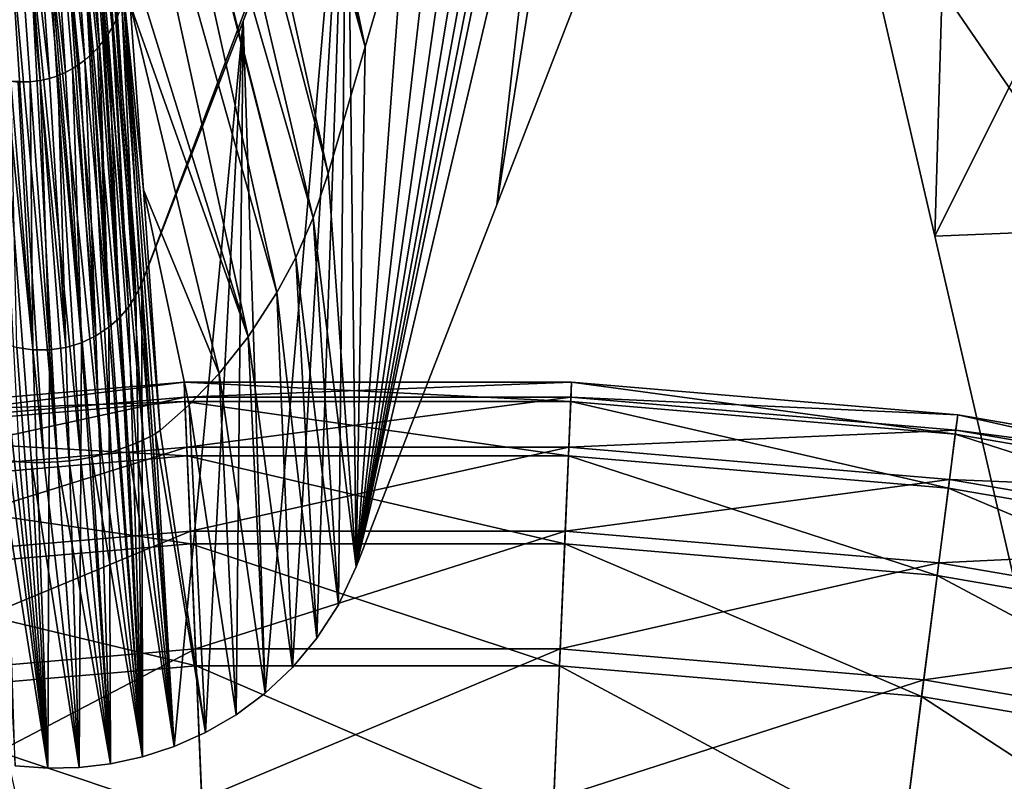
# Model space of a CAD drawing. Header units: millimetres. Extents: x -208 to -25, y 23 to 205.
# Tile 457 of 635: x -118.88 to -112.4, y 141.15 to 146.16. Entities that reach past the tile are written whole.
import ezdxf

# ---------------------------------------------------------------- set-up
doc = ezdxf.new("R2010")
doc.units = ezdxf.units.MM
doc.header["$LTSCALE"] = 65.185185
for name, color, linetype in [('133', 7, 'CONTINUOUS'), ('177', 7, 'CONTINUOUS'), ('229', 7, 'CONTINUOUS'), ('23', 7, 'CONTINUOUS'), ('297', 7, 'CONTINUOUS'), ('298', 7, 'CONTINUOUS'), ('299', 7, 'CONTINUOUS'), ('408', 7, 'CONTINUOUS'), ('437', 7, 'CONTINUOUS'), ('485', 7, 'CONTINUOUS'), ('487', 7, 'CONTINUOUS'), ('49', 7, 'CONTINUOUS'), ('530', 7, 'CONTINUOUS'), ('80', 7, 'CONTINUOUS')]:
    doc.layers.add(name, color=color, linetype=linetype)

msp = doc.modelspace()

# ---------------------------------------------------------------- linework, layer by layer
at = {"layer": '133', "linetype": 'CONTINUOUS'}
for points in [[(-116.7262, 147.9042, -168.76), (-117.2637, 141.7275, -158.9635), (-117.4079, 146.1459, -165.9852), (-116.7262, 147.9042, -168.76)], [(-117.0852, 141.8951, -159.2229), (-117.2637, 141.7275, -158.9635), (-116.7262, 147.9042, -168.76), (-117.0852, 141.8951, -159.2229)], [(-116.9234, 142.0883, -159.5254), (-117.0852, 141.8951, -159.2229), (-116.7262, 147.9042, -168.76), (-116.9234, 142.0883, -159.5254)], [(-116.7818, 142.3085, -159.8725), (-116.9234, 142.0883, -159.5254), (-116.7262, 147.9042, -168.76), (-116.7818, 142.3085, -159.8725)], [(-116.6653, 142.557, -160.266), (-116.7818, 142.3085, -159.8725), (-116.7262, 147.9042, -168.76), (-116.6653, 142.557, -160.266)], [(-115.4057, 147.8865, -168.76), (-116.6653, 142.557, -160.266), (-116.7262, 147.9042, -168.76), (-115.4057, 147.8865, -168.76)], [(-116.6653, 142.557, -160.266), (-115.4057, 147.8865, -168.76), (-115.7422, 144.9368, -164.0611), (-116.6653, 142.557, -160.266)], [(-115.4057, 147.8865, -168.76), (-114.7926, 147.3842, -168.0037), (-115.7422, 144.9368, -164.0611), (-115.4057, 147.8865, -168.76)], [(-113.4528, 147.2883, -168.0037), (-112.7734, 147.6981, -168.76), (-112.8613, 144.7307, -164.0611), (-113.4528, 147.2883, -168.0037)], [(-112.7734, 147.6981, -168.76), (-111.4649, 147.5277, -168.76), (-112.8613, 144.7307, -164.0611), (-112.7734, 147.6981, -168.76)], [(-112.8613, 144.7307, -164.0611), (-111.4649, 147.5277, -168.76), (-112.2865, 142.2436, -160.266), (-112.8613, 144.7307, -164.0611)], [(-117.4079, 146.1459, -165.9852), (-117.8619, 141.3768, -158.4422), (-118.0754, 144.4237, -163.2928), (-117.4079, 146.1459, -165.9852)], [(-117.6557, 141.4689, -158.5738), (-117.8619, 141.3768, -158.4422), (-117.4079, 146.1459, -165.9852), (-117.6557, 141.4689, -158.5738)], [(-117.4551, 141.5856, -158.7472), (-117.6557, 141.4689, -158.5738), (-117.4079, 146.1459, -165.9852), (-117.4551, 141.5856, -158.7472)], [(-117.2637, 141.7275, -158.9635), (-117.4551, 141.5856, -158.7472), (-117.4079, 146.1459, -165.9852), (-117.2637, 141.7275, -158.9635)], [(-118.0754, 144.4237, -163.2928), (-118.0704, 141.3085, -158.3512), (-118.1134, 144.3424, -163.1652), (-118.0754, 144.4237, -163.2928)], [(-117.8619, 141.3768, -158.4422), (-118.0704, 141.3085, -158.3512), (-118.0754, 144.4237, -163.2928), (-117.8619, 141.3768, -158.4422)], [(-118.1134, 144.3424, -163.1652), (-118.0704, 141.3085, -158.3512), (-118.1626, 144.2658, -163.0488), (-118.1134, 144.3424, -163.1652)], [(-118.1626, 144.2658, -163.0488), (-118.0704, 141.3085, -158.3512), (-118.222, 144.1959, -162.9431), (-118.1626, 144.2658, -163.0488)], [(-118.222, 144.1959, -162.9431), (-118.0704, 141.3085, -158.3512), (-118.2927, 144.1325, -162.8499), (-118.222, 144.1959, -162.9431)], [(-118.2927, 144.1325, -162.8499), (-118.28, 141.2624, -158.2981), (-118.3768, 144.0761, -162.7688), (-118.2927, 144.1325, -162.8499)], [(-118.0704, 141.3085, -158.3512), (-118.28, 141.2624, -158.2981), (-118.2927, 144.1325, -162.8499), (-118.0704, 141.3085, -158.3512)], [(-118.9977, 144.0316, -162.7687), (-118.8974, 144.0004, -162.7059), (-118.6932, 141.2329, -158.298), (-118.9977, 144.0316, -162.7687)], [(-118.9071, 141.2486, -158.3511), (-118.9977, 144.0316, -162.7687), (-118.6932, 141.2329, -158.298), (-118.9071, 141.2486, -158.3511)], [(-118.4717, 144.0308, -162.706), (-118.486, 141.2378, -158.2812), (-118.574, 143.9995, -162.6684), (-118.4717, 144.0308, -162.706)], [(-118.28, 141.2624, -158.2981), (-118.486, 141.2378, -158.2812), (-118.4717, 144.0308, -162.706), (-118.28, 141.2624, -158.2981)], [(-118.3768, 144.0761, -162.7688), (-118.28, 141.2624, -158.2981), (-118.4717, 144.0308, -162.706), (-118.3768, 144.0761, -162.7688)], [(-118.8974, 144.0004, -162.7059), (-118.7917, 143.9839, -162.6683), (-118.6932, 141.2329, -158.298), (-118.8974, 144.0004, -162.7059)], [(-118.7917, 143.9839, -162.6683), (-118.6823, 143.9834, -162.6536), (-118.6932, 141.2329, -158.298), (-118.7917, 143.9839, -162.6683)], [(-118.6823, 143.9834, -162.6536), (-118.486, 141.2378, -158.2812), (-118.6932, 141.2329, -158.298), (-118.6823, 143.9834, -162.6536)], [(-118.486, 141.2378, -158.2812), (-118.6823, 143.9834, -162.6536), (-118.574, 143.9995, -162.6684), (-118.486, 141.2378, -158.2812)]]:
    msp.add_3dface(points, dxfattribs=at)
at = {"layer": '177', "linetype": 'CONTINUOUS'}
for points in [[(-116.6066, 145.9764, -29.6216), (-116.3446, 146.8737, -21.8216), (-118.9191, 156.9817, -25.9586), (-116.6066, 145.9764, -29.6216)], [(-118.7859, 155.1067, -30.6441), (-116.6066, 145.9764, -29.6216), (-118.9191, 156.9817, -25.9586), (-118.7859, 155.1067, -30.6441)], [(-118.671, 153.4948, -34.6786), (-116.6066, 145.9764, -29.6216), (-118.7859, 155.1067, -30.6441), (-118.671, 153.4948, -34.6786)], [(-118.6565, 153.2939, -35.181), (-116.6066, 145.9764, -29.6216), (-118.671, 153.4948, -34.6786), (-118.6565, 153.2939, -35.181)], [(-116.8502, 145.1437, -36.8206), (-116.6066, 145.9764, -29.6216), (-118.6565, 153.2939, -35.181), (-116.8502, 145.1437, -36.8206)], [(-118.5357, 151.5919, -39.4681), (-116.8502, 145.1437, -36.8206), (-118.6565, 153.2939, -35.181), (-118.5357, 151.5919, -39.4681)], [(-116.9482, 144.8529, -39.6884), (-116.8502, 145.1437, -36.8206), (-118.5357, 151.5919, -39.4681), (-116.9482, 144.8529, -39.6884)], [(-118.42, 149.9585, -43.6067), (-116.9482, 144.8529, -39.6884), (-118.5357, 151.5919, -39.4681), (-118.42, 149.9585, -43.6067)], [(-117.0629, 144.5923, -42.5008), (-116.9482, 144.8529, -39.6884), (-118.42, 149.9585, -43.6067), (-117.0629, 144.5923, -42.5008)], [(-118.4141, 149.876, -43.8157), (-117.0629, 144.5923, -42.5008), (-118.42, 149.9585, -43.6067), (-118.4141, 149.876, -43.8157)], [(-117.1876, 144.3615, -45.2597), (-117.0629, 144.5923, -42.5008), (-118.4141, 149.876, -43.8157), (-117.1876, 144.3615, -45.2597)], [(-118.3015, 148.3191, -47.75), (-117.1876, 144.3615, -45.2597), (-118.4141, 149.876, -43.8157), (-118.3015, 148.3191, -47.75)], [(-117.3768, 144.0706, -49.3176), (-117.1876, 144.3615, -45.2597), (-118.3015, 148.3191, -47.75), (-117.3768, 144.0706, -49.3176)], [(-118.1809, 146.6643, -51.949), (-117.3768, 144.0706, -49.3176), (-118.3015, 148.3191, -47.75), (-118.1809, 146.6643, -51.949)], [(-118.1512, 146.2546, -52.9988), (-117.3768, 144.0706, -49.3176), (-118.1809, 146.6643, -51.949), (-118.1512, 146.2546, -52.9988)], [(-117.5674, 143.8289, -53.2142), (-117.3768, 144.0706, -49.3176), (-118.1512, 146.2546, -52.9988), (-117.5674, 143.8289, -53.2142)], [(-118.0644, 145.0373, -56.1528), (-117.5674, 143.8289, -53.2142), (-118.1512, 146.2546, -52.9988), (-118.0644, 145.0373, -56.1528)], [(-117.9555, 143.454, -60.3613), (-117.7637, 143.6236, -56.8887), (-118.0644, 145.0373, -56.1528), (-117.9555, 143.454, -60.3613)], [(-117.7637, 143.6236, -56.8887), (-117.5674, 143.8289, -53.2142), (-118.0644, 145.0373, -56.1528), (-117.7637, 143.6236, -56.8887)]]:
    msp.add_3dface(points, dxfattribs=at)
at = {"layer": '229', "linetype": 'CONTINUOUS'}
for points in [[(-119.065, 146.7161, -53.1862), (-118.7165, 143.2439, -62.3346), (-118.943, 146.7488, -53.1956), (-119.065, 146.7161, -53.1862)], [(-118.943, 146.7488, -53.1956), (-118.6297, 143.2473, -62.3811), (-118.8176, 146.7578, -53.1956), (-118.943, 146.7488, -53.1956)], [(-118.7165, 143.2439, -62.3346), (-118.6297, 143.2473, -62.3811), (-118.943, 146.7488, -53.1956), (-118.7165, 143.2439, -62.3346)], [(-118.6297, 143.2473, -62.3811), (-118.5522, 143.2552, -62.3392), (-118.8176, 146.7578, -53.1956), (-118.6297, 143.2473, -62.3811)], [(-118.5522, 143.2552, -62.3392), (-118.4761, 143.266, -62.2844), (-118.8176, 146.7578, -53.1956), (-118.5522, 143.2552, -62.3392)], [(-118.8176, 146.7578, -53.1956), (-118.4761, 143.266, -62.2844), (-118.6922, 146.7428, -53.1862), (-118.8176, 146.7578, -53.1956)], [(-118.4761, 143.266, -62.2844), (-118.4043, 143.2796, -62.1969), (-118.6922, 146.7428, -53.1862), (-118.4761, 143.266, -62.2844)], [(-118.4043, 143.2796, -62.1969), (-118.3383, 143.2951, -62.086), (-118.6922, 146.7428, -53.1862), (-118.4043, 143.2796, -62.1969)], [(-118.6922, 146.7428, -53.1862), (-118.3383, 143.2951, -62.086), (-118.5707, 146.7059, -53.1685), (-118.6922, 146.7428, -53.1862)], [(-118.7996, 143.2444, -62.2688), (-118.7165, 143.2439, -62.3346), (-119.065, 146.7161, -53.1862), (-118.7996, 143.2444, -62.2688)], [(-118.8781, 143.2488, -62.166), (-118.7996, 143.2444, -62.2688), (-119.065, 146.7161, -53.1862), (-118.8781, 143.2488, -62.166)], [(-118.3383, 143.2951, -62.086), (-118.2769, 143.3121, -61.9538), (-118.5707, 146.7059, -53.1685), (-118.3383, 143.2951, -62.086)], [(-118.5707, 146.7059, -53.1685), (-118.2769, 143.3121, -61.9538), (-118.457, 146.6494, -53.1434), (-118.5707, 146.7059, -53.1685)], [(-118.2769, 143.3121, -61.9538), (-118.2188, 143.3306, -61.8007), (-118.457, 146.6494, -53.1434), (-118.2769, 143.3121, -61.9538)], [(-118.2188, 143.3306, -61.8007), (-118.164, 143.3503, -61.6262), (-118.457, 146.6494, -53.1434), (-118.2188, 143.3306, -61.8007)], [(-118.457, 146.6494, -53.1434), (-118.164, 143.3503, -61.6262), (-118.3549, 146.5756, -53.1119), (-118.457, 146.6494, -53.1434)], [(-118.164, 143.3503, -61.6262), (-118.1124, 143.3711, -61.429), (-118.3549, 146.5756, -53.1119), (-118.164, 143.3503, -61.6262)], [(-118.1124, 143.3711, -61.429), (-118.0644, 143.3927, -61.207), (-118.3549, 146.5756, -53.1119), (-118.1124, 143.3711, -61.429)], [(-118.3549, 146.5756, -53.1119), (-118.0644, 143.3927, -61.207), (-118.2681, 146.4867, -53.075), (-118.3549, 146.5756, -53.1119)], [(-118.0644, 143.3927, -61.207), (-118.021, 143.4144, -60.9575), (-118.2681, 146.4867, -53.075), (-118.0644, 143.3927, -61.207)], [(-118.2681, 146.4867, -53.075), (-118.021, 143.4144, -60.9575), (-118.2004, 146.385, -53.0336), (-118.2681, 146.4867, -53.075)], [(-118.021, 143.4144, -60.9575), (-117.9841, 143.4352, -60.677), (-118.2004, 146.385, -53.0336), (-118.021, 143.4144, -60.9575)], [(-117.9841, 143.4352, -60.677), (-117.9555, 143.454, -60.3613), (-118.2004, 146.385, -53.0336), (-117.9841, 143.4352, -60.677)], [(-117.9555, 143.454, -60.3613), (-118.0644, 145.0373, -56.1528), (-118.2004, 146.385, -53.0336), (-117.9555, 143.454, -60.3613)], [(-118.0644, 145.0373, -56.1528), (-118.1512, 146.2546, -52.9988), (-118.2004, 146.385, -53.0336), (-118.0644, 145.0373, -56.1528)]]:
    msp.add_3dface(points, dxfattribs=at)
at = {"layer": '23', "linetype": 'CONTINUOUS'}
msp.add_3dface([(-119.3088, 142.8744, -167.76), (-118.8768, 140.933, -167.76), (-120.804, 139.1765, -167.76), (-119.3088, 142.8744, -167.76)], dxfattribs=at)
at = {"layer": '297', "linetype": 'CONTINUOUS'}
for points in [[(-118.9071, 141.2486, -158.3511), (-118.6932, 141.2329, -158.298), (-119.0172, 143.2658, -61.8832), (-118.9071, 141.2486, -158.3511)], [(-118.6932, 141.2329, -158.298), (-118.9499, 143.256, -62.0371), (-119.0172, 143.2658, -61.8832), (-118.6932, 141.2329, -158.298)], [(-118.6932, 141.2329, -158.298), (-118.8781, 143.2488, -62.166), (-118.9499, 143.256, -62.0371), (-118.6932, 141.2329, -158.298)], [(-118.6932, 141.2329, -158.298), (-118.7996, 143.2444, -62.2688), (-118.8781, 143.2488, -62.166), (-118.6932, 141.2329, -158.298)], [(-118.486, 141.2378, -158.2812), (-118.6297, 143.2473, -62.3811), (-118.7165, 143.2439, -62.3346), (-118.486, 141.2378, -158.2812)], [(-118.6932, 141.2329, -158.298), (-118.486, 141.2378, -158.2812), (-118.7996, 143.2444, -62.2688), (-118.6932, 141.2329, -158.298)], [(-118.486, 141.2378, -158.2812), (-118.7165, 143.2439, -62.3346), (-118.7996, 143.2444, -62.2688), (-118.486, 141.2378, -158.2812)]]:
    msp.add_3dface(points, dxfattribs=at)
at = {"layer": '298', "linetype": 'CONTINUOUS'}
for points in [[(-116.6653, 142.557, -160.266), (-115.7422, 144.9368, -164.0611), (-114.3352, 153.7763, 38.8825), (-116.6653, 142.557, -160.266)], [(-116.6653, 142.557, -160.266), (-114.3352, 153.7763, 38.8825), (-114.7278, 152.4257, 26.9537), (-116.6653, 142.557, -160.266)], [(-115.7422, 144.9368, -164.0611), (-114.7926, 147.3842, -168.0037), (-114.3352, 153.7763, 38.8825), (-115.7422, 144.9368, -164.0611)], [(-116.6653, 142.557, -160.266), (-114.7278, 152.4257, 26.9537), (-115.0963, 151.1589, 15.78), (-116.6653, 142.557, -160.266)], [(-116.6653, 142.557, -160.266), (-115.0963, 151.1589, 15.78), (-115.4407, 149.9754, 5.3583), (-116.6653, 142.557, -160.266)], [(-116.6653, 142.557, -160.266), (-115.4407, 149.9754, 5.3583), (-115.763, 148.8687, -4.3663), (-116.6653, 142.557, -160.266)], [(-116.6653, 142.557, -160.266), (-115.763, 148.8687, -4.3663), (-116.064, 147.8358, -13.4178), (-116.6653, 142.557, -160.266)], [(-116.6653, 142.557, -160.266), (-116.064, 147.8358, -13.4178), (-116.3446, 146.8737, -21.8216), (-116.6653, 142.557, -160.266)], [(-116.6653, 142.557, -160.266), (-116.3446, 146.8737, -21.8216), (-116.6066, 145.9764, -29.6216), (-116.6653, 142.557, -160.266)], [(-116.8502, 145.1437, -36.8206), (-116.6653, 142.557, -160.266), (-116.6066, 145.9764, -29.6216), (-116.8502, 145.1437, -36.8206)]]:
    msp.add_3dface(points, dxfattribs=at)
at = {"layer": '299', "linetype": 'CONTINUOUS'}
for points in [[(-113.4528, 147.2883, -168.0037), (-112.8613, 144.7307, -164.0611), (-111.7351, 144.7777, -36.8197), (-113.4528, 147.2883, -168.0037)], [(-112.081, 147.2079, -16.3578), (-113.4528, 147.2883, -168.0037), (-111.9161, 146.0477, -26.1525), (-112.081, 147.2079, -16.3578)], [(-111.9161, 146.0477, -26.1525), (-113.4528, 147.2883, -168.0037), (-111.7351, 144.7777, -36.8197), (-111.9161, 146.0477, -26.1525)], [(-112.8613, 144.7307, -164.0611), (-112.2865, 142.2436, -160.266), (-111.7351, 144.7777, -36.8197), (-112.8613, 144.7307, -164.0611)]]:
    msp.add_3dface(points, dxfattribs=at)
at = {"layer": '408', "linetype": 'CONTINUOUS'}
for points in [[(-118.4588, 148.8882, -69.7516), (-118.2703, 146.103, -76.8778), (-118.5406, 148.7734, -70.292), (-118.4588, 148.8882, -69.7516)], [(-118.2703, 146.103, -76.8778), (-118.4588, 148.8882, -69.7516), (-118.2638, 146.1147, -76.8212), (-118.2703, 146.103, -76.8778)], [(-118.2638, 146.1147, -76.8212), (-118.4588, 148.8882, -69.7516), (-118.2345, 146.1746, -76.5278), (-118.2638, 146.1147, -76.8212)], [(-118.5406, 148.7734, -70.292), (-118.3522, 145.9851, -77.4498), (-118.6404, 148.6794, -70.7321), (-118.5406, 148.7734, -70.292)], [(-118.5406, 148.7734, -70.292), (-118.2703, 146.103, -76.8778), (-118.2962, 146.0604, -77.0848), (-118.5406, 148.7734, -70.292)], [(-118.3522, 145.9851, -77.4498), (-118.5406, 148.7734, -70.292), (-118.3308, 146.0116, -77.3214), (-118.3522, 145.9851, -77.4498)], [(-118.3308, 146.0116, -77.3214), (-118.5406, 148.7734, -70.292), (-118.2962, 146.0604, -77.0848), (-118.3308, 146.0116, -77.3214)], [(-118.6404, 148.6794, -70.7321), (-118.4506, 145.8889, -77.9134), (-118.7542, 148.6091, -71.0567), (-118.6404, 148.6794, -70.7321)], [(-118.6404, 148.6794, -70.7321), (-118.3522, 145.9851, -77.4498), (-118.3673, 145.9678, -77.5334), (-118.6404, 148.6794, -70.7321)], [(-118.4506, 145.8889, -77.9134), (-118.6404, 148.6794, -70.7321), (-118.4054, 145.9285, -77.723), (-118.4506, 145.8889, -77.9134)], [(-118.4054, 145.9285, -77.723), (-118.6404, 148.6794, -70.7321), (-118.3673, 145.9678, -77.5334), (-118.4054, 145.9285, -77.723)], [(-118.8778, 148.5618, -71.2606), (-118.682, 145.7682, -78.4705), (-119.0069, 148.5348, -71.343), (-118.8778, 148.5618, -71.2606)], [(-118.7542, 148.6091, -71.0567), (-118.5765, 145.8088, -78.2913), (-118.8778, 148.5618, -71.2606), (-118.7542, 148.6091, -71.0567)], [(-118.682, 145.7682, -78.4705), (-118.8778, 148.5618, -71.2606), (-118.6261, 145.787, -78.3897), (-118.682, 145.7682, -78.4705)], [(-118.6261, 145.787, -78.3897), (-118.8778, 148.5618, -71.2606), (-118.5765, 145.8088, -78.2913), (-118.6261, 145.787, -78.3897)], [(-118.7542, 148.6091, -71.0567), (-118.4506, 145.8889, -77.9134), (-118.4867, 145.8618, -78.0427), (-118.7542, 148.6091, -71.0567)], [(-118.5765, 145.8088, -78.2913), (-118.7542, 148.6091, -71.0567), (-118.5303, 145.8337, -78.1755), (-118.5765, 145.8088, -78.2913)], [(-118.5303, 145.8337, -78.1755), (-118.7542, 148.6091, -71.0567), (-118.4867, 145.8618, -78.0427), (-118.5303, 145.8337, -78.1755)], [(-118.9355, 145.7499, -78.4717), (-119.0069, 148.5348, -71.343), (-118.8083, 145.7455, -78.5633), (-118.9355, 145.7499, -78.4717)], [(-119.0069, 148.5348, -71.343), (-118.682, 145.7682, -78.4705), (-118.7425, 145.7542, -78.5231), (-119.0069, 148.5348, -71.343)], [(-118.8083, 145.7455, -78.5633), (-119.0069, 148.5348, -71.343), (-118.7425, 145.7542, -78.5231), (-118.8083, 145.7455, -78.5633)], [(-118.8874, 145.7453, -78.5148), (-118.9355, 145.7499, -78.4717), (-118.8083, 145.7455, -78.5633), (-118.8874, 145.7453, -78.5148)]]:
    msp.add_3dface(points, dxfattribs=at)
at = {"layer": '437', "linetype": 'CONTINUOUS'}
for points in [[(-114.2876, 154.4416, -168.76), (-118.0754, 144.4237, -163.2928), (-118.2059, 146.2485, -76.2031), (-114.2876, 154.4416, -168.76)], [(-114.2876, 154.4416, -168.76), (-117.4079, 146.1459, -165.9852), (-118.0754, 144.4237, -163.2928), (-114.2876, 154.4416, -168.76)], [(-114.2876, 154.4416, -168.76), (-116.7262, 147.9042, -168.76), (-117.4079, 146.1459, -165.9852), (-114.2876, 154.4416, -168.76)]]:
    msp.add_3dface(points, dxfattribs=at)
at = {"layer": '485', "linetype": 'CONTINUOUS'}
for points in [[(-118.1134, 144.3424, -163.1652), (-118.2345, 146.1746, -76.5278), (-118.2059, 146.2485, -76.2031), (-118.1134, 144.3424, -163.1652)], [(-118.0754, 144.4237, -163.2928), (-118.1134, 144.3424, -163.1652), (-118.2059, 146.2485, -76.2031), (-118.0754, 144.4237, -163.2928)], [(-118.1134, 144.3424, -163.1652), (-118.2638, 146.1147, -76.8212), (-118.2345, 146.1746, -76.5278), (-118.1134, 144.3424, -163.1652)], [(-118.2703, 146.103, -76.8778), (-118.1626, 144.2658, -163.0488), (-118.2962, 146.0604, -77.0848), (-118.2703, 146.103, -76.8778)], [(-118.1626, 144.2658, -163.0488), (-118.2703, 146.103, -76.8778), (-118.2638, 146.1147, -76.8212), (-118.1626, 144.2658, -163.0488)], [(-118.1134, 144.3424, -163.1652), (-118.1626, 144.2658, -163.0488), (-118.2638, 146.1147, -76.8212), (-118.1134, 144.3424, -163.1652)], [(-118.222, 144.1959, -162.9431), (-118.3308, 146.0116, -77.3214), (-118.2962, 146.0604, -77.0848), (-118.222, 144.1959, -162.9431)], [(-118.1626, 144.2658, -163.0488), (-118.222, 144.1959, -162.9431), (-118.2962, 146.0604, -77.0848), (-118.1626, 144.2658, -163.0488)], [(-118.2927, 144.1325, -162.8499), (-118.4054, 145.9285, -77.723), (-118.3673, 145.9678, -77.5334), (-118.2927, 144.1325, -162.8499)], [(-118.3522, 145.9851, -77.4498), (-118.2927, 144.1325, -162.8499), (-118.3673, 145.9678, -77.5334), (-118.3522, 145.9851, -77.4498)], [(-118.222, 144.1959, -162.9431), (-118.3522, 145.9851, -77.4498), (-118.3308, 146.0116, -77.3214), (-118.222, 144.1959, -162.9431)], [(-118.222, 144.1959, -162.9431), (-118.2927, 144.1325, -162.8499), (-118.3522, 145.9851, -77.4498), (-118.222, 144.1959, -162.9431)], [(-118.2927, 144.1325, -162.8499), (-118.4506, 145.8889, -77.9134), (-118.4054, 145.9285, -77.723), (-118.2927, 144.1325, -162.8499)], [(-118.3768, 144.0761, -162.7688), (-118.5303, 145.8337, -78.1755), (-118.4867, 145.8618, -78.0427), (-118.3768, 144.0761, -162.7688)], [(-118.4506, 145.8889, -77.9134), (-118.3768, 144.0761, -162.7688), (-118.4867, 145.8618, -78.0427), (-118.4506, 145.8889, -77.9134)], [(-118.2927, 144.1325, -162.8499), (-118.3768, 144.0761, -162.7688), (-118.4506, 145.8889, -77.9134), (-118.2927, 144.1325, -162.8499)], [(-118.574, 143.9995, -162.6684), (-118.682, 145.7682, -78.4705), (-118.6261, 145.787, -78.3897), (-118.574, 143.9995, -162.6684)], [(-118.4717, 144.0308, -162.706), (-118.6261, 145.787, -78.3897), (-118.5765, 145.8088, -78.2913), (-118.4717, 144.0308, -162.706)], [(-118.4717, 144.0308, -162.706), (-118.574, 143.9995, -162.6684), (-118.6261, 145.787, -78.3897), (-118.4717, 144.0308, -162.706)], [(-118.4717, 144.0308, -162.706), (-118.5765, 145.8088, -78.2913), (-118.5303, 145.8337, -78.1755), (-118.4717, 144.0308, -162.706)], [(-118.3768, 144.0761, -162.7688), (-118.4717, 144.0308, -162.706), (-118.5303, 145.8337, -78.1755), (-118.3768, 144.0761, -162.7688)], [(-118.6823, 143.9834, -162.6536), (-118.8083, 145.7455, -78.5633), (-118.7425, 145.7542, -78.5231), (-118.6823, 143.9834, -162.6536)], [(-118.682, 145.7682, -78.4705), (-118.574, 143.9995, -162.6684), (-118.7425, 145.7542, -78.5231), (-118.682, 145.7682, -78.4705)], [(-118.574, 143.9995, -162.6684), (-118.6823, 143.9834, -162.6536), (-118.7425, 145.7542, -78.5231), (-118.574, 143.9995, -162.6684)]]:
    msp.add_3dface(points, dxfattribs=at)
at = {"layer": '487', "linetype": 'CONTINUOUS'}
for points in [[(-110.6249, 143.8905, -163.2928), (-111.0404, 145.6902, -165.9852), (-112.4852, 160.809, 40.43), (-110.6249, 143.8905, -163.2928)], [(-110.6249, 143.8905, -163.2928), (-112.4852, 160.809, 40.43), (-112.3934, 160.1806, 35.4079), (-110.6249, 143.8905, -163.2928)], [(-111.0404, 145.6902, -165.9852), (-111.4649, 147.5277, -168.76), (-112.4852, 160.809, 40.43), (-111.0404, 145.6902, -165.9852)]]:
    msp.add_3dface(points, dxfattribs=at)
at = {"layer": '49', "linetype": 'CONTINUOUS'}
for points in [[(-118.9355, 145.7499, -78.4717), (-118.8874, 145.7453, -78.5148), (-118.7917, 143.9839, -162.6683), (-118.9355, 145.7499, -78.4717)], [(-118.8974, 144.0004, -162.7059), (-118.9355, 145.7499, -78.4717), (-118.7917, 143.9839, -162.6683), (-118.8974, 144.0004, -162.7059)], [(-118.8874, 145.7453, -78.5148), (-118.8083, 145.7455, -78.5633), (-118.7917, 143.9839, -162.6683), (-118.8874, 145.7453, -78.5148)], [(-118.7917, 143.9839, -162.6683), (-118.8083, 145.7455, -78.5633), (-118.6823, 143.9834, -162.6536), (-118.7917, 143.9839, -162.6683)]]:
    msp.add_3dface(points, dxfattribs=at)
at = {"layer": '530', "linetype": 'CONTINUOUS'}
for points in [[(-120.3361, 143.5564, 48.5051), (-117.7921, 143.6441, 51.0866), (-117.7975, 143.7725, 48.5051), (-120.3361, 143.5564, 48.5051)], [(-120.3361, 143.5564, 48.5051), (-117.7975, 143.7725, 48.5051), (-120.3234, 143.4572, 45.9223), (-120.3361, 143.5564, 48.5051)], [(-120.3234, 143.4572, 45.9223), (-117.7975, 143.7725, 48.5051), (-117.7933, 143.6725, 45.9223), (-120.3234, 143.4572, 45.9223)], [(-117.7921, 143.6441, 51.0866), (-115.2553, 143.6441, 51.0866), (-117.7975, 143.7725, 48.5051), (-117.7921, 143.6441, 51.0866)], [(-117.7975, 143.7725, 48.5051), (-115.2553, 143.6441, 51.0866), (-115.2498, 143.7725, 48.5051), (-117.7975, 143.7725, 48.5051)], [(-117.7975, 143.7725, 48.5051), (-115.2498, 143.7725, 48.5051), (-117.7933, 143.6725, 45.9223), (-117.7975, 143.7725, 48.5051)], [(-117.7933, 143.6725, 45.9223), (-115.2498, 143.7725, 48.5051), (-115.2541, 143.6725, 45.9223), (-117.7933, 143.6725, 45.9223)], [(-115.2553, 143.6441, 51.0866), (-112.7276, 143.429, 51.0866), (-115.2498, 143.7725, 48.5051), (-115.2553, 143.6441, 51.0866)], [(-115.2498, 143.7725, 48.5051), (-112.7113, 143.5564, 48.5051), (-115.2541, 143.6725, 45.9223), (-115.2498, 143.7725, 48.5051)], [(-115.2498, 143.7725, 48.5051), (-112.7276, 143.429, 51.0866), (-112.7113, 143.5564, 48.5051), (-115.2498, 143.7725, 48.5051)], [(-120.3197, 143.429, 51.0866), (-117.7921, 143.6441, 51.0866), (-120.3361, 143.5564, 48.5051), (-120.3197, 143.429, 51.0866)], [(-120.3234, 143.4572, 45.9223), (-117.7933, 143.6725, 45.9223), (-120.2817, 143.1319, 43.3585), (-120.3234, 143.4572, 45.9223)], [(-120.3197, 143.429, 51.0866), (-117.777, 143.2884, 53.6466), (-117.7921, 143.6441, 51.0866), (-120.3197, 143.429, 51.0866)], [(-120.2817, 143.1319, 43.3585), (-117.7933, 143.6725, 45.9223), (-117.7794, 143.3449, 43.3585), (-120.2817, 143.1319, 43.3585)], [(-117.7933, 143.6725, 45.9223), (-115.2541, 143.6725, 45.9223), (-117.7794, 143.3449, 43.3585), (-117.7933, 143.6725, 45.9223)], [(-117.777, 143.2884, 53.6466), (-115.2704, 143.2884, 53.6466), (-117.7921, 143.6441, 51.0866), (-117.777, 143.2884, 53.6466)], [(-117.7921, 143.6441, 51.0866), (-115.2704, 143.2884, 53.6466), (-115.2553, 143.6441, 51.0866), (-117.7921, 143.6441, 51.0866)], [(-117.7794, 143.3449, 43.3585), (-115.2541, 143.6725, 45.9223), (-115.268, 143.3449, 43.3585), (-117.7794, 143.3449, 43.3585)], [(-115.2704, 143.2884, 53.6466), (-112.7728, 143.0758, 53.6466), (-115.2553, 143.6441, 51.0866), (-115.2704, 143.2884, 53.6466)], [(-115.2541, 143.6725, 45.9223), (-112.724, 143.4572, 45.9223), (-115.268, 143.3449, 43.3585), (-115.2541, 143.6725, 45.9223)], [(-115.2553, 143.6441, 51.0866), (-112.7728, 143.0758, 53.6466), (-112.7276, 143.429, 51.0866), (-115.2553, 143.6441, 51.0866)], [(-115.2541, 143.6725, 45.9223), (-112.7113, 143.5564, 48.5051), (-112.724, 143.4572, 45.9223), (-115.2541, 143.6725, 45.9223)], [(-112.7276, 143.429, 51.0866), (-110.2273, 143.0003, 51.0866), (-112.7113, 143.5564, 48.5051), (-112.7276, 143.429, 51.0866)], [(-112.7113, 143.5564, 48.5051), (-110.2002, 143.1259, 48.5051), (-112.724, 143.4572, 45.9223), (-112.7113, 143.5564, 48.5051)], [(-112.7113, 143.5564, 48.5051), (-110.2273, 143.0003, 51.0866), (-110.2002, 143.1259, 48.5051), (-112.7113, 143.5564, 48.5051)], [(-115.268, 143.3449, 43.3585), (-112.724, 143.4572, 45.9223), (-112.7656, 143.1319, 43.3585), (-115.268, 143.3449, 43.3585)], [(-112.724, 143.4572, 45.9223), (-110.2213, 143.028, 45.9223), (-112.7656, 143.1319, 43.3585), (-112.724, 143.4572, 45.9223)], [(-112.724, 143.4572, 45.9223), (-110.2002, 143.1259, 48.5051), (-110.2213, 143.028, 45.9223), (-112.724, 143.4572, 45.9223)], [(-120.2745, 143.0758, 53.6466), (-117.777, 143.2884, 53.6466), (-120.3197, 143.429, 51.0866), (-120.2745, 143.0758, 53.6466)], [(-112.7728, 143.0758, 53.6466), (-110.3023, 142.6522, 53.6466), (-112.7276, 143.429, 51.0866), (-112.7728, 143.0758, 53.6466)], [(-112.7276, 143.429, 51.0866), (-110.3023, 142.6522, 53.6466), (-110.2273, 143.0003, 51.0866), (-112.7276, 143.429, 51.0866)], [(-120.2817, 143.1319, 43.3585), (-117.7794, 143.3449, 43.3585), (-120.2115, 142.5833, 40.8337), (-120.2817, 143.1319, 43.3585)], [(-120.2115, 142.5833, 40.8337), (-117.7794, 143.3449, 43.3585), (-117.7559, 142.7923, 40.8337), (-120.2115, 142.5833, 40.8337)], [(-117.7794, 143.3449, 43.3585), (-115.268, 143.3449, 43.3585), (-117.7559, 142.7923, 40.8337), (-117.7794, 143.3449, 43.3585)], [(-117.7559, 142.7923, 40.8337), (-115.268, 143.3449, 43.3585), (-115.2914, 142.7923, 40.8337), (-117.7559, 142.7923, 40.8337)], [(-115.268, 143.3449, 43.3585), (-112.7656, 143.1319, 43.3585), (-115.2914, 142.7923, 40.8337), (-115.268, 143.3449, 43.3585)], [(-120.2745, 143.0758, 53.6466), (-117.7523, 142.7081, 56.1652), (-117.777, 143.2884, 53.6466), (-120.2745, 143.0758, 53.6466)], [(-117.7523, 142.7081, 56.1652), (-115.295, 142.7081, 56.1652), (-117.777, 143.2884, 53.6466), (-117.7523, 142.7081, 56.1652)], [(-117.777, 143.2884, 53.6466), (-115.295, 142.7081, 56.1652), (-115.2704, 143.2884, 53.6466), (-117.777, 143.2884, 53.6466)], [(-115.295, 142.7081, 56.1652), (-112.8466, 142.4997, 56.1652), (-115.2704, 143.2884, 53.6466), (-115.295, 142.7081, 56.1652)], [(-115.2704, 143.2884, 53.6466), (-112.8466, 142.4997, 56.1652), (-112.7728, 143.0758, 53.6466), (-115.2704, 143.2884, 53.6466)], [(-115.2914, 142.7923, 40.8337), (-112.7656, 143.1319, 43.3585), (-112.8359, 142.5833, 40.8337), (-115.2914, 142.7923, 40.8337)], [(-112.7656, 143.1319, 43.3585), (-110.2904, 142.7075, 43.3585), (-112.8359, 142.5833, 40.8337), (-112.7656, 143.1319, 43.3585)], [(-112.7656, 143.1319, 43.3585), (-110.2213, 143.028, 45.9223), (-110.2904, 142.7075, 43.3585), (-112.7656, 143.1319, 43.3585)], [(-120.2007, 142.4997, 56.1652), (-117.7523, 142.7081, 56.1652), (-120.2745, 143.0758, 53.6466), (-120.2007, 142.4997, 56.1652)], [(-112.8466, 142.4997, 56.1652), (-110.4246, 142.0844, 56.1652), (-112.7728, 143.0758, 53.6466), (-112.8466, 142.4997, 56.1652)], [(-112.7728, 143.0758, 53.6466), (-110.4246, 142.0844, 56.1652), (-110.3023, 142.6522, 53.6466), (-112.7728, 143.0758, 53.6466)], [(-120.2115, 142.5833, 40.8337), (-117.7559, 142.7923, 40.8337), (-120.1131, 141.8155, 38.3676), (-120.2115, 142.5833, 40.8337)], [(-120.1131, 141.8155, 38.3676), (-117.7559, 142.7923, 40.8337), (-117.723, 142.019, 38.3676), (-120.1131, 141.8155, 38.3676)], [(-117.7559, 142.7923, 40.8337), (-115.2914, 142.7923, 40.8337), (-117.723, 142.019, 38.3676), (-117.7559, 142.7923, 40.8337)], [(-117.723, 142.019, 38.3676), (-115.2914, 142.7923, 40.8337), (-115.3243, 142.019, 38.3676), (-117.723, 142.019, 38.3676)], [(-115.2914, 142.7923, 40.8337), (-112.8359, 142.5833, 40.8337), (-115.3243, 142.019, 38.3676), (-115.2914, 142.7923, 40.8337)], [(-120.2007, 142.4997, 56.1652), (-117.7183, 141.9077, 58.6226), (-117.7523, 142.7081, 56.1652), (-120.2007, 142.4997, 56.1652)], [(-117.7183, 141.9077, 58.6226), (-115.329, 141.9077, 58.6226), (-117.7523, 142.7081, 56.1652), (-117.7183, 141.9077, 58.6226)], [(-117.7523, 142.7081, 56.1652), (-115.329, 141.9077, 58.6226), (-115.295, 142.7081, 56.1652), (-117.7523, 142.7081, 56.1652)], [(-115.329, 141.9077, 58.6226), (-112.9483, 141.7051, 58.6226), (-115.295, 142.7081, 56.1652), (-115.329, 141.9077, 58.6226)], [(-115.295, 142.7081, 56.1652), (-112.9483, 141.7051, 58.6226), (-112.8466, 142.4997, 56.1652), (-115.295, 142.7081, 56.1652)], [(-112.8359, 142.5833, 40.8337), (-110.2904, 142.7075, 43.3585), (-110.4069, 142.1668, 40.8337), (-112.8359, 142.5833, 40.8337)], [(-115.3243, 142.019, 38.3676), (-112.8359, 142.5833, 40.8337), (-112.9342, 141.8155, 38.3676), (-115.3243, 142.019, 38.3676)], [(-112.8359, 142.5833, 40.8337), (-110.4069, 142.1668, 40.8337), (-112.9342, 141.8155, 38.3676), (-112.8359, 142.5833, 40.8337)], [(-120.099, 141.7051, 58.6226), (-117.7183, 141.9077, 58.6226), (-120.2007, 142.4997, 56.1652), (-120.099, 141.7051, 58.6226)], [(-112.9483, 141.7051, 58.6226), (-110.5934, 141.3013, 58.6226), (-112.8466, 142.4997, 56.1652), (-112.9483, 141.7051, 58.6226)], [(-112.8466, 142.4997, 56.1652), (-110.5934, 141.3013, 58.6226), (-110.4246, 142.0844, 56.1652), (-112.8466, 142.4997, 56.1652)], [(-112.9342, 141.8155, 38.3676), (-110.4069, 142.1668, 40.8337), (-110.57, 141.4102, 38.3676), (-112.9342, 141.8155, 38.3676)], [(-120.1131, 141.8155, 38.3676), (-117.723, 142.019, 38.3676), (-119.9875, 140.8347, 35.9796), (-120.1131, 141.8155, 38.3676)], [(-119.9875, 140.8347, 35.9796), (-117.723, 142.019, 38.3676), (-117.6811, 141.031, 35.9796), (-119.9875, 140.8347, 35.9796)], [(-117.723, 142.019, 38.3676), (-115.3243, 142.019, 38.3676), (-117.6811, 141.031, 35.9796), (-117.723, 142.019, 38.3676)], [(-117.6811, 141.031, 35.9796), (-115.3243, 142.019, 38.3676), (-115.3663, 141.031, 35.9796), (-117.6811, 141.031, 35.9796)], [(-115.3243, 142.019, 38.3676), (-112.9342, 141.8155, 38.3676), (-115.3663, 141.031, 35.9796), (-115.3243, 142.019, 38.3676)], [(-120.099, 141.7051, 58.6226), (-117.6752, 140.8936, 60.9996), (-117.7183, 141.9077, 58.6226), (-120.099, 141.7051, 58.6226)], [(-117.6752, 140.8936, 60.9996), (-115.3721, 140.8936, 60.9996), (-117.7183, 141.9077, 58.6226), (-117.6752, 140.8936, 60.9996)], [(-117.7183, 141.9077, 58.6226), (-115.3721, 140.8936, 60.9996), (-115.329, 141.9077, 58.6226), (-117.7183, 141.9077, 58.6226)], [(-115.3721, 140.8936, 60.9996), (-113.0773, 140.6983, 60.9996), (-115.329, 141.9077, 58.6226), (-115.3721, 140.8936, 60.9996)], [(-115.329, 141.9077, 58.6226), (-113.0773, 140.6983, 60.9996), (-112.9483, 141.7051, 58.6226), (-115.329, 141.9077, 58.6226)], [(-115.3663, 141.031, 35.9796), (-112.9342, 141.8155, 38.3676), (-113.0598, 140.8347, 35.9796), (-115.3663, 141.031, 35.9796)], [(-112.9342, 141.8155, 38.3676), (-110.57, 141.4102, 38.3676), (-113.0598, 140.8347, 35.9796), (-112.9342, 141.8155, 38.3676)], [(-119.9701, 140.6983, 60.9996), (-117.6752, 140.8936, 60.9996), (-120.099, 141.7051, 58.6226), (-119.9701, 140.6983, 60.9996)], [(-113.0773, 140.6983, 60.9996), (-110.8073, 140.309, 60.9996), (-112.9483, 141.7051, 58.6226), (-113.0773, 140.6983, 60.9996)], [(-112.9483, 141.7051, 58.6226), (-110.8073, 140.309, 60.9996), (-110.5934, 141.3013, 58.6226), (-112.9483, 141.7051, 58.6226)], [(-113.0598, 140.8347, 35.9796), (-110.57, 141.4102, 38.3676), (-110.7783, 140.4435, 35.9796), (-113.0598, 140.8347, 35.9796)]]:
    msp.add_3dface(points, dxfattribs=at)
at = {"layer": '80', "linetype": 'CONTINUOUS'}
for points in [[(-116.8502, 145.1437, -36.8206), (-116.9482, 144.8529, -39.6884), (-116.6653, 142.557, -160.266), (-116.8502, 145.1437, -36.8206)], [(-116.9482, 144.8529, -39.6884), (-117.0629, 144.5923, -42.5008), (-116.7818, 142.3085, -159.8725), (-116.9482, 144.8529, -39.6884)], [(-116.6653, 142.557, -160.266), (-116.9482, 144.8529, -39.6884), (-116.7818, 142.3085, -159.8725), (-116.6653, 142.557, -160.266)], [(-117.0629, 144.5923, -42.5008), (-117.1876, 144.3615, -45.2597), (-116.9234, 142.0883, -159.5254), (-117.0629, 144.5923, -42.5008)], [(-116.7818, 142.3085, -159.8725), (-117.0629, 144.5923, -42.5008), (-116.9234, 142.0883, -159.5254), (-116.7818, 142.3085, -159.8725)], [(-117.1876, 144.3615, -45.2597), (-117.3768, 144.0706, -49.3176), (-117.0852, 141.8951, -159.2229), (-117.1876, 144.3615, -45.2597)], [(-116.9234, 142.0883, -159.5254), (-117.1876, 144.3615, -45.2597), (-117.0852, 141.8951, -159.2229), (-116.9234, 142.0883, -159.5254)], [(-117.3768, 144.0706, -49.3176), (-117.5674, 143.8289, -53.2142), (-117.2637, 141.7275, -158.9635), (-117.3768, 144.0706, -49.3176)], [(-117.0852, 141.8951, -159.2229), (-117.3768, 144.0706, -49.3176), (-117.2637, 141.7275, -158.9635), (-117.0852, 141.8951, -159.2229)], [(-117.5674, 143.8289, -53.2142), (-117.7637, 143.6236, -56.8887), (-117.4551, 141.5856, -158.7472), (-117.5674, 143.8289, -53.2142)], [(-117.2637, 141.7275, -158.9635), (-117.5674, 143.8289, -53.2142), (-117.4551, 141.5856, -158.7472), (-117.2637, 141.7275, -158.9635)], [(-117.7637, 143.6236, -56.8887), (-117.9555, 143.454, -60.3613), (-117.6557, 141.4689, -158.5738), (-117.7637, 143.6236, -56.8887)], [(-117.4551, 141.5856, -158.7472), (-117.7637, 143.6236, -56.8887), (-117.6557, 141.4689, -158.5738), (-117.4551, 141.5856, -158.7472)], [(-117.9555, 143.454, -60.3613), (-117.9841, 143.4352, -60.677), (-117.6557, 141.4689, -158.5738), (-117.9555, 143.454, -60.3613)], [(-118.0644, 143.3927, -61.207), (-118.1124, 143.3711, -61.429), (-117.8619, 141.3768, -158.4422), (-118.0644, 143.3927, -61.207)], [(-118.021, 143.4144, -60.9575), (-118.0644, 143.3927, -61.207), (-117.8619, 141.3768, -158.4422), (-118.021, 143.4144, -60.9575)], [(-117.9841, 143.4352, -60.677), (-118.021, 143.4144, -60.9575), (-117.8619, 141.3768, -158.4422), (-117.9841, 143.4352, -60.677)], [(-117.6557, 141.4689, -158.5738), (-117.9841, 143.4352, -60.677), (-117.8619, 141.3768, -158.4422), (-117.6557, 141.4689, -158.5738)], [(-118.2769, 143.3121, -61.9538), (-118.3383, 143.2951, -62.086), (-118.0704, 141.3085, -158.3512), (-118.2769, 143.3121, -61.9538)], [(-118.2188, 143.3306, -61.8007), (-118.2769, 143.3121, -61.9538), (-118.0704, 141.3085, -158.3512), (-118.2188, 143.3306, -61.8007)], [(-118.164, 143.3503, -61.6262), (-118.2188, 143.3306, -61.8007), (-118.0704, 141.3085, -158.3512), (-118.164, 143.3503, -61.6262)], [(-118.1124, 143.3711, -61.429), (-118.164, 143.3503, -61.6262), (-117.8619, 141.3768, -158.4422), (-118.1124, 143.3711, -61.429)], [(-117.8619, 141.3768, -158.4422), (-118.164, 143.3503, -61.6262), (-118.0704, 141.3085, -158.3512), (-117.8619, 141.3768, -158.4422)], [(-118.5522, 143.2552, -62.3392), (-118.6297, 143.2473, -62.3811), (-118.28, 141.2624, -158.2981), (-118.5522, 143.2552, -62.3392)], [(-118.28, 141.2624, -158.2981), (-118.6297, 143.2473, -62.3811), (-118.486, 141.2378, -158.2812), (-118.28, 141.2624, -158.2981)], [(-118.4761, 143.266, -62.2844), (-118.5522, 143.2552, -62.3392), (-118.28, 141.2624, -158.2981), (-118.4761, 143.266, -62.2844)], [(-118.4043, 143.2796, -62.1969), (-118.4761, 143.266, -62.2844), (-118.28, 141.2624, -158.2981), (-118.4043, 143.2796, -62.1969)], [(-118.3383, 143.2951, -62.086), (-118.4043, 143.2796, -62.1969), (-118.0704, 141.3085, -158.3512), (-118.3383, 143.2951, -62.086)], [(-118.0704, 141.3085, -158.3512), (-118.4043, 143.2796, -62.1969), (-118.28, 141.2624, -158.2981), (-118.0704, 141.3085, -158.3512)]]:
    msp.add_3dface(points, dxfattribs=at)

doc.saveas('drawing.dxf')
